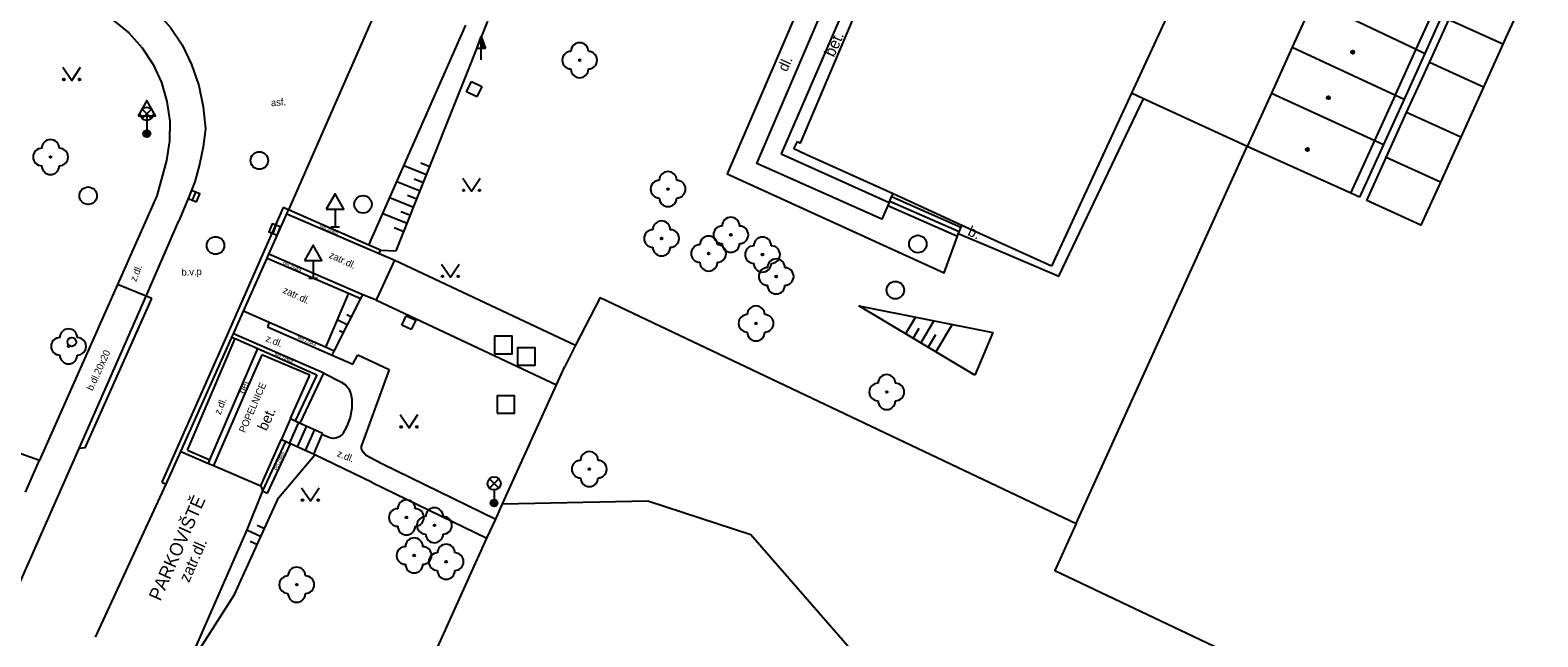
# Model space of a CAD drawing. Extents: x -596024 to -594475, y -1163820 to -1161957.
# Drawn here: x -595721 to -595634.8, y -1162125.7 to -1162091.1 of the extents above; entities that cross this region are included whole.
import ezdxf

# ---------------------------------------------------------------- set-up
doc = ezdxf.new("R2010")
doc.units = 0
for name, color, linetype in [('Level 10', 7, 'Continuous'), ('Level 11', 7, 'Continuous'), ('Level 14', 7, 'Continuous'), ('Level 15', 7, 'Continuous'), ('Level 22', 7, 'Continuous'), ('Level 25', 7, 'Continuous'), ('Level 26', 7, 'Continuous'), ('Level 27', 7, 'Continuous'), ('Level 28', 7, 'Continuous'), ('Level 33', 7, 'Continuous'), ('Level 34', 7, 'Continuous'), ('Level 36', 7, 'Continuous'), ('Level 39', 7, 'Continuous'), ('Level 40', 7, 'Continuous'), ('Level 41', 7, 'Continuous'), ('Level 42', 7, 'Continuous'), ('Level 5', 7, 'Continuous'), ('Level 7', 7, 'Continuous'), ('Level 8', 7, 'Continuous')]:
    doc.layers.add(name, color=color, linetype=linetype)

msp = doc.modelspace()

# ---------------------------------------------------------------- linework, layer by layer
at = {"layer": 'Level 10'}
for points in [[(-595715.63, -1162088.61), (-595714.65, -1162089.28), (-595713.77, -1162090.07), (-595712.99, -1162090.96), (-595712.32, -1162091.94)], [(-595701.64, -1162103.38), (-595696.1, -1162090.81)], [(-595712.32, -1162091.94), (-595711.78, -1162093.07), (-595711.37, -1162094.26), (-595711.11, -1162095.49), (-595710.99, -1162096.74)], [(-595710.99, -1162096.74), (-595711.11, -1162097.76), (-595711.32, -1162098.77), (-595711.6, -1162099.76), (-595711.97, -1162100.72)], [(-595711.97, -1162100.72), (-595712.51, -1162102)], [(-595714.37, -1162106.3), (-595712.51, -1162102)], [(-595707.36, -1162103.9), (-595706.34, -1162101.59)], [(-595706.34, -1162101.59), (-595706.24, -1162101.37)], [(-595701.64, -1162103.38), (-595706.24, -1162101.37)], [(-595707.46, -1162104.12), (-595707.36, -1162103.9)], [(-595707.46, -1162104.12), (-595702.81, -1162106.12)], [(-595718.21, -1162114.99), (-595714.37, -1162106.3)], [(-595702.81, -1162106.12), (-595704.13, -1162109.21)], [(-595709.5, -1162108.7), (-595709.47, -1162108.63), (-595709.38, -1162108.44), (-595708.81, -1162107.15)], [(-595707.34, -1162107.8), (-595708.81, -1162107.15)], [(-595704.13, -1162109.21), (-595707.34, -1162107.8)], [(-595712.39, -1162115.17), (-595709.5, -1162108.7)], [(-595761.02, -1162212.31), (-595747.16, -1162180.5), (-595718.21, -1162114.99)], [(-595712.39, -1162115.17), (-595710.82, -1162115.85)], [(-595710.82, -1162115.85), (-595710.53, -1162115.97)], [(-595710.53, -1162115.97), (-595707.83, -1162117.12), (-595707.72, -1162117.42)], [(-595707.72, -1162117.42), (-595708.63, -1162119.64), (-595712.25, -1162127.9), (-595713.5, -1162127.37)]]:
    msp.add_lwpolyline(points, dxfattribs=at)
at = {"layer": 'Level 11'}
for points in [[(-595690.48, -1162079.74), (-595684.78, -1162082.14), (-595675.44, -1162085.98), (-595681.18, -1162099.31), (-595668.76, -1162104.96), (-595668, -1162102.87), (-595667.96, -1162102.72), (-595665.97, -1162103.56)], [(-595700.08, -1162087.33), (-595706.24, -1162101.37)], [(-595678.08, -1162098.17), (-595671.91, -1162100.95), (-595672.34, -1162101.89), (-595679.47, -1162098.71), (-595674.62, -1162087.37), (-595673.6, -1162087.83), (-595678.08, -1162098.17)], [(-595635.62, -1162089.23), (-595636.68, -1162091.57), (-595636.84, -1162091.91)], [(-595641.8, -1162092.19), (-595640.48, -1162089.29)], [(-595716.26, -1162090.54), (-595715.37, -1162091.26), (-595714.61, -1162092.11), (-595713.98, -1162093.06), (-595713.5, -1162094.1)], [(-595641.04, -1162092.95), (-595639.93, -1162090.51)], [(-595636.84, -1162091.91), (-595639.93, -1162090.51)], [(-595642.98, -1162094.81), (-595642.98, -1162094.8), (-595641.8, -1162092.19)], [(-595636.84, -1162091.91), (-595637.94, -1162094.35)], [(-595642.34, -1162095.81), (-595641.04, -1162092.95)], [(-595637.94, -1162094.35), (-595641.04, -1162092.95)], [(-595713.5, -1162094.1), (-595713.19, -1162095.18), (-595713.03, -1162096.3), (-595713.04, -1162097.43), (-595713.21, -1162098.54)], [(-595637.94, -1162094.35), (-595639.24, -1162097.22)], [(-595665.97, -1162103.56), (-595662.22, -1162105.15), (-595657.37, -1162095.03)], [(-595651.45, -1162097.74), (-595657.37, -1162095.03), (-595658.07, -1162094.71)], [(-595644.16, -1162097.41), (-595642.98, -1162094.81)], [(-595643.5, -1162098.38), (-595642.34, -1162095.81)], [(-595639.24, -1162097.22), (-595642.34, -1162095.81)], [(-595645.53, -1162100.42), (-595644.16, -1162097.41)], [(-595639.24, -1162097.22), (-595640.41, -1162099.78)], [(-595713.21, -1162098.54), (-595713.77, -1162100.56)], [(-595640.41, -1162099.78), (-595641.52, -1162102.24), (-595644.62, -1162100.84), (-595643.5, -1162098.38)], [(-595640.41, -1162099.78), (-595643.5, -1162098.38)], [(-595671.77, -1162100.63), (-595671.69, -1162100.46)], [(-595713.77, -1162100.56), (-595716.01, -1162105.62), (-595720.47, -1162115.66)], [(-595706.54, -1162101.23), (-595709.77, -1162108.55)], [(-595706.24, -1162101.37), (-595706.54, -1162101.23)], [(-595671.99, -1162101.12), (-595668, -1162102.87)], [(-595671.91, -1162100.95), (-595671.77, -1162100.63)], [(-595667.92, -1162102.62), (-595671.88, -1162100.88)], [(-595667.81, -1162102.37), (-595671.77, -1162100.63)], [(-595706.34, -1162101.59), (-595701.06, -1162103.86)], [(-595667.96, -1162102.72), (-595667.92, -1162102.62), (-595667.75, -1162102.25)], [(-595702, -1162106.21), (-595707.36, -1162103.9)], [(-595701.06, -1162103.86), (-595700.16, -1162104.23)], [(-595708.81, -1162107.15), (-595707.46, -1162104.12)], [(-595701.21, -1162106.52), (-595701.17, -1162106.433), (-595700.16, -1162104.23)], [(-595700.16, -1162104.23), (-595689.83, -1162109.1)], [(-595714.37, -1162106.3), (-595716.01, -1162105.62)], [(-595717.86, -1162114.96), (-595714.06, -1162106.43)], [(-595714.06, -1162106.43), (-595714.37, -1162106.3)], [(-595701.21, -1162106.52), (-595701.55, -1162106.383), (-595702, -1162106.21)], [(-595701.21, -1162106.52), (-595690.92, -1162111.35)], [(-595707.45, -1162108.04), (-595703.75, -1162109.66)], [(-595709.77, -1162108.55), (-595713.48, -1162116.92)], [(-595712.02, -1162115.09), (-595709.28, -1162108.71)], [(-595704.23, -1162110.7), (-595709.38, -1162108.44)], [(-595665.99, -1162108.37), (-595667.01, -1162110.8)], [(-595710.82, -1162115.85), (-595710.73, -1162115.64), (-595708, -1162109.29)], [(-595707.77, -1162109.65), (-595708.83, -1162112.07)], [(-595705.02, -1162110.81), (-595707.77, -1162109.65)], [(-595703.75, -1162109.66), (-595702.56, -1162110.18)], [(-595702.56, -1162110.18), (-595702.28, -1162109.65)], [(-595702.28, -1162109.65), (-595700.48, -1162110.48)], [(-595705.58, -1162113.54), (-595704.23, -1162110.7)], [(-595704.23, -1162110.7), (-595703.25, -1162111.19)], [(-595700.48, -1162110.48), (-595702.07, -1162114.82)], [(-595731.75, -1162111.63), (-595731.19, -1162111.83), (-595720.47, -1162115.66)], [(-595706.12, -1162113.29), (-595705.02, -1162110.81)], [(-595703.25, -1162111.19), (-595702.99, -1162111.36), (-595702.8, -1162111.59), (-595702.67, -1162111.87), (-595702.63, -1162112.17)], [(-595708.83, -1162112.07), (-595709.36, -1162113.3)], [(-595702.63, -1162112.17), (-595702.63, -1162112.7), (-595702.72, -1162113.22), (-595702.9, -1162113.71), (-595703.16, -1162114.17)], [(-595709.36, -1162113.3), (-595710.53, -1162115.97)], [(-595706.12, -1162113.29), (-595706.66, -1162114.49)], [(-595706.12, -1162113.29), (-595705.86, -1162113.41), (-595705.58, -1162113.54), (-595704.29, -1162114.12)], [(-595705.67, -1162113.5), (-595706.2, -1162114.7)], [(-595705.21, -1162113.7), (-595705.75, -1162114.9)], [(-595704.76, -1162113.91), (-595705.29, -1162115.1)], [(-595704.33, -1162114.2), (-595704.82, -1162115.31)], [(-595704.29, -1162114.12), (-595704.33, -1162114.2)], [(-595703.87, -1162114.39), (-595704.33, -1162114.2)], [(-595703.16, -1162114.17), (-595703.3, -1162114.3), (-595703.48, -1162114.39), (-595703.68, -1162114.42), (-595703.87, -1162114.39)], [(-595717.86, -1162114.96), (-595718.21, -1162114.99)], [(-595712.02, -1162115.09), (-595710.73, -1162115.64)], [(-595707.83, -1162117.12), (-595706.66, -1162114.49)], [(-595707.44, -1162117.55), (-595706.13, -1162114.73)], [(-595704.82, -1162115.31), (-595705.29, -1162115.1), (-595705.75, -1162114.9), (-595706.13, -1162114.73), (-595706.2, -1162114.7), (-595706.41, -1162114.6), (-595706.66, -1162114.49)], [(-595701.84, -1162115.36), (-595701.98, -1162115.21), (-595702.06, -1162115.02), (-595702.07, -1162114.82)], [(-595721.28, -1162117.49), (-595720.47, -1162115.66)], [(-595713.23, -1162117.04), (-595712.39, -1162115.17)], [(-595701.45, -1162116.94), (-595704.74, -1162115.35), (-595704.82, -1162115.31)], [(-595701.84, -1162115.36), (-595700.9, -1162115.85)], [(-595700.9, -1162115.85), (-595694.4, -1162119.02)], [(-595717.27, -1162125.76), (-595713.23, -1162117.04)], [(-595713.48, -1162116.92), (-595713.23, -1162117.04)], [(-595701.45, -1162116.94), (-595694.9, -1162120.12)], [(-595694.01, -1162118.15), (-595685.71, -1162117.99), (-595679.82, -1162119.91), (-595674.27, -1162126.26), (-595677.7, -1162132.95)], [(-595694.9, -1162120.12), (-595694.4, -1162119.02)], [(-595661.23, -1162119.28), (-595662.45, -1162121.96), (-595634.84, -1162135.06)]]:
    msp.add_lwpolyline(points, dxfattribs=at)
at = {"layer": 'Level 14'}
for points in [[(-595700.08, -1162103.71), (-595694.84, -1162090.59)], [(-595700.98, -1162103.67), (-595700.08, -1162103.71)], [(-595703.63, -1162109.43), (-595702.11, -1162106.42)], [(-595667.01, -1162110.8), (-595673.64, -1162106.85)], [(-595673.64, -1162106.85), (-595665.99, -1162108.37)], [(-595712.25, -1162127.9), (-595709.32, -1162123.34), (-595706.81, -1162117.82), (-595704.74, -1162115.35)]]:
    msp.add_lwpolyline(points, dxfattribs=at)
at = {"layer": 'Level 15'}
for points in [[(-595698.16, -1162098.9), (-595698.67, -1162098.7)], [(-595698.35, -1162099.37), (-595699.64, -1162098.85)], [(-595698.72, -1162100.3), (-595700.04, -1162099.77)], [(-595698.53, -1162099.83), (-595699.06, -1162099.62)], [(-595699.09, -1162101.23), (-595700.45, -1162100.68)], [(-595698.9, -1162100.76), (-595699.44, -1162100.55)], [(-595699.46, -1162102.15), (-595700.85, -1162101.6)], [(-595699.27, -1162101.69), (-595699.82, -1162101.47)], [(-595699.64, -1162102.62), (-595700.21, -1162102.39)], [(-595702.88, -1162107.94), (-595703.46, -1162107.64)], [(-595702.65, -1162107.49), (-595702.9, -1162107.37)], [(-595670.4, -1162107.49), (-595670.97, -1162108.44)], [(-595670.21, -1162108.15), (-595670.54, -1162108.7)], [(-595669.36, -1162107.7), (-595670.11, -1162108.96)], [(-595668.32, -1162107.91), (-595669.25, -1162109.47)], [(-595703.1, -1162108.38), (-595703.33, -1162108.27)], [(-595669.26, -1162108.51), (-595669.68, -1162109.21)], [(-595708.03, -1162119.37), (-595707.6, -1162119.56)], [(-595708.63, -1162119.64), (-595707.81, -1162120.02)], [(-595708.44, -1162120.28), (-595708.02, -1162120.47)]]:
    msp.add_lwpolyline(points, dxfattribs=at)
at = {"layer": 'Level 22'}
for centre in [(-595689.6, -1162092.82), (-595719.84, -1162098.35), (-595684.55, -1162100.18), (-595684.92, -1162103), (-595680.96, -1162102.79), (-595682.23, -1162103.86), (-595679.15, -1162103.92), (-595678.37, -1162105.17), (-595679.52, -1162107.85), (-595718.81, -1162109.16), (-595672.05, -1162111.77), (-595689.05, -1162116.17), (-595699.5, -1162118.93), (-595697.9, -1162119.38), (-595699.06, -1162121.1), (-595697.23, -1162121.46), (-595705.77, -1162122.77)]:
    msp.add_circle(centre, 0.05, dxfattribs=at)
for centre, start, end in [((-595689.6, -1162092.32), 0, 180), ((-595690.1, -1162092.82), 90, 270), ((-595689.1, -1162092.82), 270, 90), ((-595689.6, -1162093.32), 180, 0), ((-595720.34, -1162098.35), 90, 270), ((-595719.84, -1162097.85), 0, 180), ((-595719.34, -1162098.35), 270, 90), ((-595719.84, -1162098.85), 180, 0), ((-595684.55, -1162099.68), 0, 180), ((-595685.05, -1162100.18), 90, 270), ((-595684.05, -1162100.18), 270, 90), ((-595684.55, -1162100.68), 180, 0), ((-595684.92, -1162102.5), 0, 180), ((-595680.96, -1162102.29), 0, 180), ((-595685.42, -1162103), 90, 270), ((-595684.42, -1162103), 270, 90), ((-595682.23, -1162103.36), 0, 180), ((-595681.46, -1162102.79), 90, 270), ((-595680.46, -1162102.79), 270, 90), ((-595679.15, -1162103.42), 0, 180), ((-595684.92, -1162103.5), 180, 0), ((-595682.73, -1162103.86), 90, 270), ((-595681.73, -1162103.86), 270, 90), ((-595680.96, -1162103.29), 180, 0), ((-595679.65, -1162103.92), 90, 270), ((-595678.65, -1162103.92), 270, 90), ((-595682.23, -1162104.36), 180, 0), ((-595679.15, -1162104.42), 180, 0), ((-595678.87, -1162105.17), 90, 270), ((-595678.37, -1162104.67), 0, 180), ((-595677.87, -1162105.17), 270, 90), ((-595678.37, -1162105.67), 180, 0), ((-595680.02, -1162107.85), 90, 270), ((-595679.52, -1162107.35), 0, 180), ((-595679.02, -1162107.85), 270, 90), ((-595718.81, -1162108.66), 0, 180), ((-595719.31, -1162109.16), 90, 270), ((-595718.31, -1162109.16), 270, 90), ((-595679.52, -1162108.35), 180, 0), ((-595718.81, -1162109.66), 180, 0), ((-595672.05, -1162111.27), 0, 180), ((-595672.55, -1162111.77), 90, 270), ((-595671.55, -1162111.77), 270, 90), ((-595672.05, -1162112.27), 180, 0), ((-595689.55, -1162116.17), 90, 270), ((-595689.05, -1162115.67), 0, 180), ((-595688.55, -1162116.17), 270, 90), ((-595689.05, -1162116.67), 180, 0), ((-595700, -1162118.93), 90, 270), ((-595699.5, -1162118.43), 0, 180), ((-595699, -1162118.93), 270, 90), ((-595697.9, -1162118.88), 0, 180), ((-595698.4, -1162119.38), 90, 270), ((-595697.4, -1162119.38), 270, 90), ((-595699.5, -1162119.43), 180, 0), ((-595699.06, -1162120.6), 0, 180), ((-595697.9, -1162119.88), 180, 0), ((-595699.56, -1162121.1), 90, 270), ((-595698.56, -1162121.1), 270, 90), ((-595697.73, -1162121.46), 90, 270), ((-595697.23, -1162120.96), 0, 180), ((-595696.73, -1162121.46), 270, 90), ((-595705.77, -1162122.27), 0, 180), ((-595699.06, -1162121.6), 180, 0), ((-595697.23, -1162121.96), 180, 0), ((-595706.27, -1162122.77), 90, 270), ((-595705.27, -1162122.77), 270, 90), ((-595705.77, -1162123.27), 180, 0)]:
    msp.add_arc(centre, 0.5, start, end, dxfattribs=at)
at = {"layer": 'Level 25'}
for p, q in [((-595695.482, -1162092.148), (-595695.23, -1162091.474)), ((-595695.23, -1162092.148), (-595695.482, -1162092.148)), ((-595695.23, -1162092.8), (-595695.23, -1162092.15))]:
    msp.add_line(p, q, dxfattribs=at)
for points in [[(-595694.98, -1162092.15), (-595695.23, -1162092.15), (-595695.23, -1162091.474), (-595695.23, -1162091.474)], [(-595695.037, -1162092.11), (-595695.19, -1162092.11), (-595695.19, -1162091.697)], [(-595695.095, -1162092.07), (-595695.15, -1162092.07), (-595695.15, -1162091.921)]]:
    msp.add_lwpolyline(points, close=True, dxfattribs=at)
at = {"layer": 'Level 26'}
for points in [[(-595696.07, -1162094.62), (-595695.78, -1162094.03)], [(-595695.78, -1162094.03), (-595695.19, -1162094.32)], [(-595695.19, -1162094.32), (-595695.48, -1162094.91)], [(-595695.48, -1162094.91), (-595696.07, -1162094.62)], [(-595699.77, -1162107.96), (-595699.52, -1162107.41)], [(-595699.23, -1162108.19), (-595699.77, -1162107.96)], [(-595699.52, -1162107.41), (-595698.97, -1162107.66)], [(-595698.97, -1162107.66), (-595699.23, -1162108.19)]]:
    msp.add_lwpolyline(points, dxfattribs=at)
for points in [[(-595694.46, -1162109.58), (-595693.46, -1162109.58), (-595693.46, -1162108.58), (-595694.46, -1162108.58)], [(-595693.15, -1162110.24), (-595692.15, -1162110.24), (-595692.15, -1162109.24), (-595693.15, -1162109.24)], [(-595694.32, -1162112.98), (-595693.32, -1162112.98), (-595693.32, -1162111.98), (-595694.32, -1162111.98)]]:
    msp.add_lwpolyline(points, close=True, dxfattribs=at)
at = {"layer": 'Level 27'}
for p, q in [((-595711.735, -1162100.821), (-595711.545, -1162100.359)), ((-595707.123, -1162102.712), (-595706.937, -1162102.248))]:
    msp.add_line(p, q, dxfattribs=at)
for points in [[(-595711.504, -1162100.917), (-595711.313, -1162100.454), (-595711.776, -1162100.263), (-595711.967, -1162100.726)], [(-595706.891, -1162102.805), (-595706.705, -1162102.341), (-595707.169, -1162102.155), (-595707.355, -1162102.619)]]:
    msp.add_lwpolyline(points, close=True, dxfattribs=at)
for centre in [(-595707.91, -1162098.55), (-595717.69, -1162100.56), (-595701.98, -1162101.05), (-595710.41, -1162103.4), (-595670.27, -1162103.32), (-595671.56, -1162105.95)]:
    msp.add_circle(centre, 0.5, dxfattribs=at)
at = {"layer": 'Level 28'}
msp.add_circle((-595718.63, -1162108.91), 0.25, dxfattribs=at)
at = {"layer": 'Level 33'}
for p, q in [((-595714.605, -1162096.15), (-595714.075, -1162095.62)), ((-595714.605, -1162095.62), (-595714.075, -1162096.15)), ((-595714.34, -1162096.26), (-595714.34, -1162097.01)), ((-595694.755, -1162117.25), (-595694.225, -1162116.72)), ((-595694.755, -1162116.72), (-595694.225, -1162117.25)), ((-595694.49, -1162117.36), (-595694.49, -1162118.11))]:
    msp.add_line(p, q, dxfattribs=at)
for centre, radius in [((-595714.34, -1162095.885), 0.375), ((-595714.34, -1162097.01), 0.2), ((-595714.34, -1162097.01), 0.145), ((-595714.34, -1162097.01), 0.0876), ((-595694.49, -1162116.985), 0.375), ((-595694.49, -1162118.11), 0.2), ((-595694.49, -1162118.11), 0.145), ((-595694.49, -1162118.11), 0.0876)]:
    msp.add_circle(centre, radius, dxfattribs=at)
at = {"layer": 'Level 34'}
for p, q in [((-595714.34, -1162095.992), (-595714.34, -1162097.01)), ((-595714.59, -1162097.01), (-595714.09, -1162097.01)), ((-595703.58, -1162101.322), (-595703.58, -1162102.34)), ((-595703.83, -1162102.34), (-595703.33, -1162102.34)), ((-595704.83, -1162104.252), (-595704.83, -1162105.27)), ((-595705.08, -1162105.27), (-595704.58, -1162105.27))]:
    msp.add_line(p, q, dxfattribs=at)
for points in [[(-595714.84, -1162095.992), (-595713.84, -1162095.992), (-595714.34, -1162095.126)], [(-595704.08, -1162101.322), (-595703.08, -1162101.322), (-595703.58, -1162100.456)], [(-595705.33, -1162104.252), (-595704.33, -1162104.252), (-595704.83, -1162103.386)]]:
    msp.add_lwpolyline(points, close=True, dxfattribs=at)
at = {"layer": 'Level 36'}
for points in [[(-595719.13, -1162093.22), (-595718.63, -1162093.97), (-595718.13, -1162093.22)], [(-595696.28, -1162099.55), (-595695.78, -1162100.3), (-595695.28, -1162099.55)], [(-595697.49, -1162104.46), (-595696.99, -1162105.21), (-595696.49, -1162104.46)], [(-595699.85, -1162113.06), (-595699.35, -1162113.81), (-595698.85, -1162113.06)], [(-595705.49, -1162117.24), (-595704.99, -1162117.99), (-595704.49, -1162117.24)]]:
    msp.add_lwpolyline(points, dxfattribs=at)
for centre in [(-595719.08, -1162093.92), (-595718.181, -1162093.92), (-595696.23, -1162100.25), (-595695.331, -1162100.25), (-595697.44, -1162105.16), (-595696.541, -1162105.16), (-595699.8, -1162113.76), (-595698.901, -1162113.76), (-595705.44, -1162117.94), (-595704.541, -1162117.94)]:
    msp.add_circle(centre, 0.05, dxfattribs=at)
at = {"layer": 'Level 39'}
for centre, radius in [((-595645.42, -1162092.36), 0.09), ((-595645.42, -1162092.36), 0.0398), ((-595646.81, -1162094.96), 0.09), ((-595646.81, -1162094.96), 0.0398), ((-595648.01, -1162097.92), 0.09), ((-595648.01, -1162097.92), 0.0398)]:
    msp.add_circle(centre, radius, dxfattribs=at)
at = {"layer": 'Level 5'}
for points in [[(-595653.23, -1162084.23), (-595658.07, -1162094.71)], [(-595676.98, -1162097.55), (-595672.73, -1162087.52)], [(-595647.67, -1162089.41), (-595648.88, -1162092.07)], [(-595647.67, -1162089.41), (-595641.8, -1162092.19)], [(-595639.98, -1162089.51), (-595641.3, -1162092.43)], [(-595648.88, -1162092.07), (-595650.07, -1162094.7)], [(-595648.88, -1162092.07), (-595642.98, -1162094.81)], [(-595641.3, -1162092.43), (-595642.48, -1162095.04)], [(-595641.8, -1162092.19), (-595641.3, -1162092.43)], [(-595658.07, -1162094.71), (-595662.63, -1162104.58)], [(-595650.07, -1162094.7), (-595651.45, -1162097.74)], [(-595650.07, -1162094.7), (-595644.16, -1162097.41)], [(-595642.48, -1162095.04), (-595643.66, -1162097.64)], [(-595642.98, -1162094.81), (-595642.48, -1162095.04)], [(-595677.36, -1162097.89), (-595677.16, -1162097.46)], [(-595677.16, -1162097.46), (-595676.98, -1162097.55)], [(-595645.53, -1162100.42), (-595651.45, -1162097.74)], [(-595643.66, -1162097.64), (-595645.03, -1162100.65)], [(-595644.16, -1162097.41), (-595643.66, -1162097.64)], [(-595662.63, -1162104.58), (-595667.75, -1162102.25), (-595671.69, -1162100.46), (-595676.09, -1162098.47), (-595676.63, -1162098.22), (-595677.36, -1162097.89)], [(-595645.03, -1162100.65), (-595645.53, -1162100.42)]]:
    msp.add_lwpolyline(points, dxfattribs=at)
at = {"layer": 'Level 7'}
for points in [[(-595688.42, -1162106.38), (-595661.23, -1162119.28), (-595651.45, -1162097.74)], [(-595700.98, -1162103.67), (-595701.64, -1162103.38)], [(-595701.06, -1162103.86), (-595700.98, -1162103.67)], [(-595702.81, -1162106.12), (-595702.11, -1162106.42)], [(-595702.11, -1162106.42), (-595702, -1162106.21)], [(-595707.34, -1162107.8), (-595707.45, -1162108.04)], [(-595709.47, -1162108.63), (-595709.28, -1162108.71), (-595708, -1162109.29), (-595704.62, -1162110.79)], [(-595703.63, -1162109.43), (-595704.13, -1162109.21)], [(-595703.75, -1162109.66), (-595703.63, -1162109.43)], [(-595704.62, -1162110.79), (-595705.86, -1162113.41)], [(-595694.4, -1162119.02), (-595694.01, -1162118.15), (-595690.92, -1162111.35), (-595690.45, -1162110.31)], [(-595706.41, -1162114.6), (-595707.72, -1162117.42), (-595707.44, -1162117.55)], [(-595701.86, -1162136.58), (-595699.12, -1162129.44), (-595694.9, -1162120.12)]]:
    msp.add_lwpolyline(points, dxfattribs=at)
at = {"layer": 'Level 8'}
msp.add_lwpolyline([(-595688.42, -1162106.38), (-595689.83, -1162109.1), (-595690.45, -1162110.31)], dxfattribs=at)

# ---------------------------------------------------------------- texts
at = {"layer": 'Level 40'}
for s, height, rotation, p in [('bet.', 0.65, 65.66941, (-595675.07, -1162092.69)), ('dl.', 0.6, 65.994, (-595677.76, -1162093.52)), ('asf.', 0.4, 4.21254, (-595707.23, -1162095.45)), ('b.', 0.6, 336.31683, (-595667.47, -1162102.8)), ('zatr.dl.', 0.4, 335.25756, (-595703.96, -1162104.08)), ('z.dl.', 0.4, 68.11077, (-595714.95, -1162105.5)), ('b.v.p', 0.4, 2.30678, (-595712.35, -1162105.13)), ('zatr.dl.', 0.4, 335.25756, (-595706.6, -1162106.09)), ('z.dl.', 0.4, 338.11077, (-595707.58, -1162108.86)), ('b.dl.20x20', 0.4, 65.25756, (-595717.44, -1162111.73)), ('bet', 0.4, 68.11077, (-595708.76, -1162111.9)), ('z.dl.', 0.4, 68.11077, (-595710.13, -1162113.1)), ('bet.', 0.6, 65.95223, (-595707.49, -1162114.03)), ('z.dl.', 0.4, 338.11077, (-595703.5, -1162115.43)), ('zatr.dl.', 0.65, 66, (-595711.93, -1162122.69))]:
    msp.add_text(s, height=height, rotation=rotation, dxfattribs=at).set_placement(p)
at = {"layer": 'Level 41'}
for s, height, rotation, p in [('POPELNICE', 0.4, 66.12737, (-595708.73, -1162114.13)), ('PARKOVIŠTĚ', 0.75, 66, (-595713.57, -1162123.75))]:
    msp.add_text(s, height=height, rotation=rotation, dxfattribs=at).set_placement(p)
at = {"layer": 'Level 42'}
for rotation, p in [(337, (-595704.48, -1162102.35)), (337, (-595706.58, -1162104.47)), (337, (-595705.74, -1162108.71)), (337, (-595707.06, -1162109.68)), (65, (-595706.93, -1162116.25))]:
    msp.add_text('bet.zídka', height=0.2, rotation=rotation, dxfattribs=at).set_placement(p)

doc.saveas('drawing.dxf')
